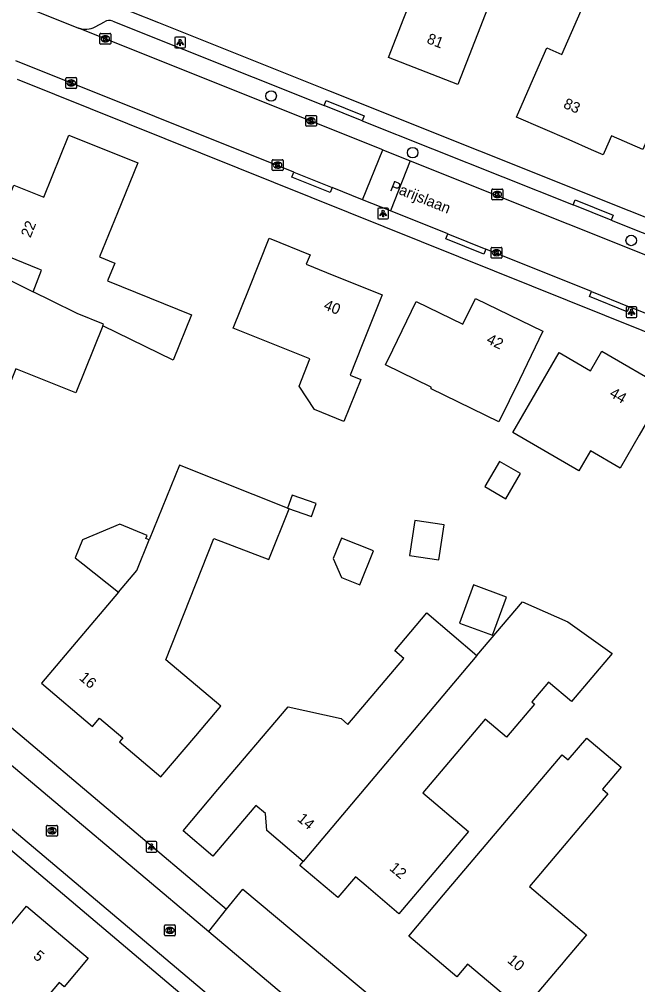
# Model space of a CAD drawing. Extents: x 157767 to 159171, y 387842 to 389425.
# Drawn here: x 158360.8 to 158418.2, y 388835.7 to 388925.3 of the extents above; entities that cross this region are included whole.
import ezdxf

# ---------------------------------------------------------------- set-up
doc = ezdxf.new("R2010")
doc.units = 0
for name, color, linetype in [('IMGEO_Boom', 7, 'Continuous'), ('IMGEO_Kolk', 7, 'Continuous'), ('IMGEO_Lichtpunt', 7, 'Continuous'), ('IMGEO_Muur', 7, 'Continuous'), ('IMGEO_Openbare_ruimte_label', 7, 'Continuous'), ('IMGEO_Pand', 7, 'Continuous'), ('IMGEO_Pand_nummerreeks', 7, 'Continuous'), ('IMGEO_Rijbaan_lokaal_open', 7, 'Continuous'), ('IMGEO_Voetpad_open', 7, 'Continuous')]:
    doc.layers.add(name, color=color, linetype=linetype)

msp = doc.modelspace()

# ---------------------------------------------------------------- linework, layer by layer
at = {"layer": 'IMGEO_Boom'}
for centre in [(158384.194, 388918.152), (158397.331, 388912.894), (158417.608, 388904.75)]:
    msp.add_circle(centre, 0.489, dxfattribs=at)
at = {"layer": 'IMGEO_Kolk'}
for p, q in [((158368.308, 388923.029), (158368.308, 388923.881)), ((158368.383, 388923.955), (158369.235, 388923.955)), ((158368.796, 388923.735), (158368.821, 388923.735)), ((158369.309, 388923.881), (158369.309, 388923.029)), ((158369.235, 388922.955), (158368.383, 388922.955)), ((158368.819, 388923.175), (158368.794, 388923.175)), ((158365.141, 388918.933), (158365.141, 388919.785)), ((158365.216, 388919.859), (158366.068, 388919.859)), ((158365.629, 388919.639), (158365.654, 388919.639)), ((158366.142, 388919.785), (158366.142, 388918.933)), ((158366.068, 388918.859), (158365.216, 388918.859)), ((158365.652, 388919.079), (158365.627, 388919.079)), ((158387.4, 388915.42), (158387.4, 388916.272)), ((158387.475, 388916.346), (158388.327, 388916.346)), ((158387.888, 388916.126), (158387.913, 388916.126)), ((158388.401, 388916.272), (158388.401, 388915.42)), ((158388.327, 388915.346), (158387.475, 388915.346)), ((158387.911, 388915.566), (158387.886, 388915.566)), ((158384.294, 388911.315), (158384.294, 388912.167)), ((158384.369, 388912.241), (158385.221, 388912.241)), ((158385.295, 388912.167), (158385.295, 388911.315)), ((158385.221, 388911.241), (158384.369, 388911.241)), ((158384.805, 388911.461), (158384.78, 388911.461)), ((158384.782, 388912.021), (158384.807, 388912.021)), ((158404.683, 388908.592), (158404.683, 388909.444)), ((158404.758, 388909.518), (158405.61, 388909.518)), ((158405.684, 388909.444), (158405.684, 388908.592)), ((158405.61, 388908.518), (158404.758, 388908.518)), ((158405.194, 388908.738), (158405.169, 388908.738)), ((158405.171, 388909.298), (158405.196, 388909.298)), ((158404.607, 388903.185), (158404.607, 388904.037)), ((158404.682, 388904.111), (158405.534, 388904.111)), ((158405.608, 388904.037), (158405.608, 388903.185)), ((158405.118, 388903.331), (158405.093, 388903.331)), ((158405.095, 388903.891), (158405.12, 388903.891)), ((158405.534, 388903.111), (158404.682, 388903.111)), ((158363.359, 388849.574), (158363.359, 388850.426)), ((158363.434, 388850.5), (158364.286, 388850.5)), ((158364.36, 388850.426), (158364.36, 388849.574)), ((158364.286, 388849.5), (158363.434, 388849.5)), ((158363.87, 388849.72), (158363.845, 388849.72)), ((158363.847, 388850.28), (158363.872, 388850.28)), ((158374.297, 388840.333), (158374.297, 388841.185)), ((158374.372, 388841.259), (158375.224, 388841.259)), ((158374.808, 388840.479), (158374.783, 388840.479)), ((158374.785, 388841.039), (158374.81, 388841.039)), ((158375.298, 388841.185), (158375.298, 388840.333)), ((158375.224, 388840.259), (158374.372, 388840.259))]:
    msp.add_line(p, q, dxfattribs=at)
for points in [[(158368.308, 388923.029), (158368.308, 388923.881)], [(158368.383, 388923.955), (158369.235, 388923.955)], [(158369.309, 388923.881), (158369.309, 388923.029)], [(158369.235, 388922.955), (158368.383, 388922.955)], [(158368.629, 388923.655), (158368.752, 388923.655), (158368.752, 388923.504), (158368.882, 388923.655), (158369.046, 388923.655), (158368.9, 388923.504), (158369.053, 388923.255), (158368.901, 388923.255), (158368.816, 388923.419), (158368.752, 388923.352), (158368.752, 388923.255), (158368.629, 388923.255), (158368.629, 388923.655)], [(158365.141, 388918.933), (158365.141, 388919.785)], [(158365.216, 388919.859), (158366.068, 388919.859)], [(158365.462, 388919.559), (158365.585, 388919.559), (158365.585, 388919.408), (158365.715, 388919.559), (158365.879, 388919.559), (158365.733, 388919.408), (158365.886, 388919.159), (158365.734, 388919.159), (158365.649, 388919.323), (158365.585, 388919.256), (158365.585, 388919.159), (158365.462, 388919.159), (158365.462, 388919.559)], [(158366.142, 388919.785), (158366.142, 388918.933)], [(158366.068, 388918.859), (158365.216, 388918.859)], [(158387.4, 388915.42), (158387.4, 388916.272)], [(158387.475, 388916.346), (158388.327, 388916.346)], [(158387.721, 388916.046), (158387.844, 388916.046), (158387.844, 388915.895), (158387.974, 388916.046), (158388.138, 388916.046), (158387.992, 388915.895), (158388.145, 388915.646), (158387.993, 388915.646), (158387.908, 388915.81), (158387.844, 388915.743), (158387.844, 388915.646), (158387.721, 388915.646), (158387.721, 388916.046)], [(158388.401, 388916.272), (158388.401, 388915.42)], [(158388.327, 388915.346), (158387.475, 388915.346)], [(158384.294, 388911.315), (158384.294, 388912.167)], [(158384.369, 388912.241), (158385.221, 388912.241)], [(158385.295, 388912.167), (158385.295, 388911.315)], [(158385.221, 388911.241), (158384.369, 388911.241)], [(158384.615, 388911.941), (158384.738, 388911.941), (158384.738, 388911.79), (158384.868, 388911.941), (158385.032, 388911.941), (158384.886, 388911.79), (158385.039, 388911.541), (158384.887, 388911.541), (158384.802, 388911.705), (158384.738, 388911.638), (158384.738, 388911.541), (158384.615, 388911.541), (158384.615, 388911.941)], [(158404.683, 388908.592), (158404.683, 388909.444)], [(158404.758, 388909.518), (158405.61, 388909.518)], [(158405.684, 388909.444), (158405.684, 388908.592)], [(158405.61, 388908.518), (158404.758, 388908.518)], [(158405.004, 388909.218), (158405.127, 388909.218), (158405.127, 388909.067), (158405.257, 388909.218), (158405.421, 388909.218), (158405.275, 388909.067), (158405.428, 388908.818), (158405.276, 388908.818), (158405.191, 388908.982), (158405.127, 388908.915), (158405.127, 388908.818), (158405.004, 388908.818), (158405.004, 388909.218)], [(158404.607, 388903.185), (158404.607, 388904.037)], [(158404.682, 388904.111), (158405.534, 388904.111)], [(158405.608, 388904.037), (158405.608, 388903.185)], [(158404.928, 388903.811), (158405.051, 388903.811), (158405.051, 388903.66), (158405.181, 388903.811), (158405.345, 388903.811), (158405.199, 388903.66), (158405.352, 388903.411), (158405.2, 388903.411), (158405.115, 388903.575), (158405.051, 388903.508), (158405.051, 388903.411), (158404.928, 388903.411), (158404.928, 388903.811)], [(158405.534, 388903.111), (158404.682, 388903.111)], [(158363.359, 388849.574), (158363.359, 388850.426)], [(158363.434, 388850.5), (158364.286, 388850.5)], [(158364.36, 388850.426), (158364.36, 388849.574)], [(158364.286, 388849.5), (158363.434, 388849.5)], [(158363.68, 388850.2), (158363.803, 388850.2), (158363.803, 388850.049), (158363.933, 388850.2), (158364.097, 388850.2), (158363.951, 388850.049), (158364.104, 388849.8), (158363.952, 388849.8), (158363.867, 388849.964), (158363.803, 388849.897), (158363.803, 388849.8), (158363.68, 388849.8), (158363.68, 388850.2)], [(158374.297, 388840.333), (158374.297, 388841.185)], [(158374.372, 388841.259), (158375.224, 388841.259)], [(158374.618, 388840.959), (158374.741, 388840.959), (158374.741, 388840.808), (158374.871, 388840.959), (158375.035, 388840.959), (158374.889, 388840.808), (158375.042, 388840.559), (158374.89, 388840.559), (158374.805, 388840.723), (158374.741, 388840.656), (158374.741, 388840.559), (158374.618, 388840.559), (158374.618, 388840.959)], [(158375.298, 388841.185), (158375.298, 388840.333)], [(158375.224, 388840.259), (158374.372, 388840.259)]]:
    msp.add_lwpolyline(points, dxfattribs=at)
for centre, start, end in [((158368.385, 388923.879), 91.55205, 178.44795), ((158368.385, 388923.879), 91.55205, 178.44795), ((158369.233, 388923.879), 1.55205, 88.44795), ((158369.233, 388923.879), 1.55205, 88.44795), ((158368.385, 388923.031), 181.55205, 268.44795), ((158368.385, 388923.031), 181.55205, 268.44795), ((158369.233, 388923.031), 271.55205, 358.44795), ((158369.233, 388923.031), 271.55205, 358.44795), ((158365.218, 388919.783), 91.55205, 178.44795), ((158365.218, 388919.783), 91.55205, 178.44795), ((158366.066, 388919.783), 1.55205, 88.44795), ((158366.066, 388919.783), 1.55205, 88.44795), ((158365.218, 388918.935), 181.55205, 268.44795), ((158365.218, 388918.935), 181.55205, 268.44795), ((158366.066, 388918.935), 271.55205, 358.44795), ((158366.066, 388918.935), 271.55205, 358.44795), ((158387.477, 388916.27), 91.55205, 178.44795), ((158387.477, 388916.27), 91.55205, 178.44795), ((158388.325, 388916.27), 1.55205, 88.44795), ((158388.325, 388916.27), 1.55205, 88.44795), ((158387.477, 388915.422), 181.55205, 268.44795), ((158387.477, 388915.422), 181.55205, 268.44795), ((158388.325, 388915.422), 271.55205, 358.44795), ((158388.325, 388915.422), 271.55205, 358.44795), ((158384.371, 388912.165), 91.55205, 178.44795), ((158384.371, 388912.165), 91.55205, 178.44795), ((158385.219, 388912.165), 1.55205, 88.44795), ((158385.219, 388912.165), 1.55205, 88.44795), ((158384.371, 388911.317), 181.55205, 268.44795), ((158384.371, 388911.317), 181.55205, 268.44795), ((158385.219, 388911.317), 271.55205, 358.44795), ((158385.219, 388911.317), 271.55205, 358.44795), ((158404.76, 388909.442), 91.55205, 178.44795), ((158404.76, 388909.442), 91.55205, 178.44795), ((158405.608, 388909.442), 1.55205, 88.44795), ((158405.608, 388909.442), 1.55205, 88.44795), ((158404.76, 388908.594), 181.55205, 268.44795), ((158404.76, 388908.594), 181.55205, 268.44795), ((158405.608, 388908.594), 271.55205, 358.44795), ((158405.608, 388908.594), 271.55205, 358.44795), ((158404.684, 388904.035), 91.55205, 178.44795), ((158404.684, 388904.035), 91.55205, 178.44795), ((158405.532, 388904.035), 1.55205, 88.44795), ((158405.532, 388904.035), 1.55205, 88.44795), ((158404.684, 388903.187), 181.55205, 268.44795), ((158404.684, 388903.187), 181.55205, 268.44795), ((158405.532, 388903.187), 271.55205, 358.44795), ((158405.532, 388903.187), 271.55205, 358.44795), ((158363.436, 388850.424), 91.55205, 178.44795), ((158363.436, 388850.424), 91.55205, 178.44795), ((158364.284, 388850.424), 1.55205, 88.44795), ((158364.284, 388850.424), 1.55205, 88.44795), ((158363.436, 388849.576), 181.55205, 268.44795), ((158363.436, 388849.576), 181.55205, 268.44795), ((158364.284, 388849.576), 271.55205, 358.44795), ((158364.284, 388849.576), 271.55205, 358.44795), ((158374.374, 388841.183), 91.55205, 178.44795), ((158374.374, 388841.183), 91.55205, 178.44795), ((158375.222, 388841.183), 1.55205, 88.44795), ((158375.222, 388841.183), 1.55205, 88.44795), ((158374.374, 388840.335), 181.55205, 268.44795), ((158374.374, 388840.335), 181.55205, 268.44795), ((158375.222, 388840.335), 271.55205, 358.44795), ((158375.222, 388840.335), 271.55205, 358.44795)]:
    msp.add_arc(centre, 0.0765, start, end, dxfattribs=at)
for centre, major_axis, ratio, start_param, end_param in [((158368.795, 388923.455), (-0.387, 0.002), 0.722429, 4.712389, 7.853982), ((158368.82, 388923.455), (-0.39, 0.002), 0.717154, 1.570796, 4.712389), ((158365.628, 388919.359), (-0.387, 0.002), 0.722429, 4.712389, 7.853982), ((158365.653, 388919.359), (-0.39, 0.002), 0.717154, 1.570796, 4.712389), ((158387.887, 388915.846), (-0.387, 0.002), 0.722429, 4.712389, 7.853982), ((158387.912, 388915.846), (-0.39, 0.002), 0.717154, 1.570796, 4.712389), ((158384.781, 388911.741), (-0.387, 0.002), 0.722429, 4.712389, 7.853982), ((158384.806, 388911.741), (-0.39, 0.002), 0.717154, 1.570796, 4.712389), ((158405.17, 388909.018), (-0.387, 0.002), 0.722429, 4.712389, 7.853982), ((158405.195, 388909.018), (-0.39, 0.002), 0.717154, 1.570796, 4.712389), ((158405.094, 388903.611), (-0.387, 0.002), 0.722429, 4.712389, 7.853982), ((158405.119, 388903.611), (-0.39, 0.002), 0.717154, 1.570796, 4.712389), ((158363.846, 388850), (-0.387, 0.002), 0.722429, 4.712389, 7.853982), ((158363.871, 388850), (-0.39, 0.002), 0.717154, 1.570796, 4.712389), ((158374.784, 388840.759), (-0.387, 0.002), 0.722429, 4.712389, 7.853982), ((158374.809, 388840.759), (-0.39, 0.002), 0.717154, 1.570796, 4.712389)]:
    msp.add_ellipse(centre, major_axis=major_axis, ratio=ratio, start_param=start_param, end_param=end_param, dxfattribs=at)
at = {"layer": 'IMGEO_Lichtpunt'}
for p, q in [((158375.245, 388923.507), (158375.245, 388922.7)), ((158375.245, 388923.507), (158375.245, 388922.7)), ((158376.147, 388923.602), (158375.339, 388923.602)), ((158376.147, 388923.602), (158375.339, 388923.602)), ((158376.241, 388922.7), (158376.241, 388923.507)), ((158376.241, 388922.7), (158376.241, 388923.507)), ((158375.339, 388922.606), (158376.147, 388922.606)), ((158375.339, 388922.606), (158376.147, 388922.606)), ((158394.082, 388907.654), (158394.082, 388906.847)), ((158394.082, 388907.654), (158394.082, 388906.847)), ((158394.984, 388907.749), (158394.176, 388907.749)), ((158394.984, 388907.749), (158394.176, 388907.749)), ((158395.078, 388906.847), (158395.078, 388907.654)), ((158395.078, 388906.847), (158395.078, 388907.654)), ((158394.176, 388906.753), (158394.984, 388906.753)), ((158394.176, 388906.753), (158394.984, 388906.753)), ((158417.133, 388898.5), (158417.133, 388897.693)), ((158417.133, 388898.5), (158417.133, 388897.693)), ((158418.035, 388898.595), (158417.227, 388898.595)), ((158418.035, 388898.595), (158417.227, 388898.595)), ((158418.129, 388897.693), (158418.129, 388898.5)), ((158418.129, 388897.693), (158418.129, 388898.5)), ((158417.227, 388897.599), (158418.035, 388897.599)), ((158417.227, 388897.599), (158418.035, 388897.599)), ((158372.599, 388848.905), (158372.599, 388848.098)), ((158372.599, 388848.905), (158372.599, 388848.098)), ((158373.501, 388849), (158372.693, 388849)), ((158373.501, 388849), (158372.693, 388849)), ((158373.595, 388848.098), (158373.595, 388848.905)), ((158373.595, 388848.098), (158373.595, 388848.905)), ((158372.693, 388848.004), (158373.501, 388848.004)), ((158372.693, 388848.004), (158373.501, 388848.004))]:
    msp.add_line(p, q, dxfattribs=at)
for points in [[(158375.619, 388923.171), (158375.658, 388923.143), (158375.47, 388922.881), (158375.432, 388922.908), (158375.619, 388923.171)], [(158375.721, 388923.123), (158375.768, 388923.123), (158375.768, 388922.801), (158375.721, 388922.801), (158375.721, 388923.123)], [(158375.831, 388923.143), (158375.869, 388923.17), (158376.056, 388922.908), (158376.017, 388922.88), (158375.831, 388923.143)], [(158394.456, 388907.318), (158394.495, 388907.29), (158394.307, 388907.028), (158394.269, 388907.055), (158394.456, 388907.318)], [(158394.558, 388907.27), (158394.605, 388907.27), (158394.605, 388906.948), (158394.558, 388906.948), (158394.558, 388907.27)], [(158394.668, 388907.29), (158394.706, 388907.317), (158394.893, 388907.055), (158394.854, 388907.027), (158394.668, 388907.29)], [(158417.507, 388898.164), (158417.546, 388898.136), (158417.358, 388897.874), (158417.32, 388897.901), (158417.507, 388898.164)], [(158417.609, 388898.116), (158417.656, 388898.116), (158417.656, 388897.794), (158417.609, 388897.794), (158417.609, 388898.116)], [(158417.719, 388898.136), (158417.757, 388898.163), (158417.944, 388897.901), (158417.905, 388897.873), (158417.719, 388898.136)], [(158372.973, 388848.569), (158373.012, 388848.541), (158372.824, 388848.279), (158372.786, 388848.306), (158372.973, 388848.569)], [(158373.075, 388848.521), (158373.122, 388848.521), (158373.122, 388848.199), (158373.075, 388848.199), (158373.075, 388848.521)], [(158373.185, 388848.541), (158373.223, 388848.568), (158373.41, 388848.306), (158373.371, 388848.278), (158373.185, 388848.541)]]:
    msp.add_lwpolyline(points, dxfattribs=at)
for centre in [(158375.744, 388923.305), (158394.581, 388907.452), (158417.632, 388898.298), (158373.098, 388848.703)]:
    msp.add_circle(centre, 0.0994, dxfattribs=at)
for centre, start, end in [((158375.339, 388923.507), 90, 180), ((158375.339, 388923.507), 90, 180), ((158376.147, 388923.507), 0, 90), ((158376.147, 388923.507), 0, 90), ((158375.339, 388922.7), 180, 270), ((158375.339, 388922.7), 180, 270), ((158376.147, 388922.7), 270, 0), ((158376.147, 388922.7), 270, 360), ((158394.176, 388907.654), 90, 180), ((158394.176, 388907.654), 90, 180), ((158394.984, 388907.654), 0, 90), ((158394.984, 388907.654), 0, 90), ((158394.176, 388906.847), 180, 270), ((158394.176, 388906.847), 180, 270), ((158394.984, 388906.847), 270, 0), ((158394.984, 388906.847), 270, 360), ((158417.227, 388898.5), 90, 180), ((158417.227, 388898.5), 90, 180), ((158418.035, 388898.5), 0, 90), ((158418.035, 388898.5), 0, 90), ((158417.227, 388897.693), 180, 270), ((158417.227, 388897.693), 180, 270), ((158418.035, 388897.693), 270, 0), ((158418.035, 388897.693), 270, 360), ((158372.693, 388848.905), 90, 180), ((158372.693, 388848.905), 90, 180), ((158373.501, 388848.905), 0, 90), ((158373.501, 388848.905), 0, 90), ((158372.693, 388848.098), 180, 270), ((158372.693, 388848.098), 180, 270), ((158373.501, 388848.098), 270, 0), ((158373.501, 388848.098), 270, 360)]:
    msp.add_arc(centre, 0.0946, start, end, dxfattribs=at)
at = {"layer": 'IMGEO_Muur'}
msp.add_lwpolyline([(158373.729, 388924.966), (158389.527, 388918.66)], dxfattribs=at)
at = {"layer": 'IMGEO_Pand'}
for points in [[(158403.341, 388923.886), (158401.53, 388919.225), (158395.096, 388921.726), (158396.514, 388925.375), (158397.082, 388926.837), (158394.36, 388927.895), (158396.171, 388932.556), (158397.306, 388935.476), (158402.888, 388933.307), (158401.566, 388929.906), (158405.141, 388928.517), (158403.341, 388923.886)], [(158418.682, 388913.189), (158415.767, 388914.461), (158415.087, 388912.903), (158414.996, 388912.695), (158413.915, 388913.167), (158411.836, 388914.074), (158406.971, 388916.197), (158408.971, 388920.78), (158409.769, 388922.608), (158411.179, 388921.992), (158414.633, 388929.907), (158415.158, 388929.678), (158419.74, 388927.679), (158419.322, 388926.72), (158423.745, 388924.79), (158418.682, 388913.189)], [(158362.121, 388900), (158362.899, 388901.981), (158362.566, 388902.116), (158357.932, 388903.995), (158360.322, 388909.887), (158363.1, 388908.761), (158365.436, 388914.524), (158371.81, 388911.94), (158369.932, 388907.307), (158368.278, 388903.228), (158369.687, 388902.657), (158369.024, 388901.021), (158376.816, 388897.862), (158375.11, 388893.652), (158368.587, 388896.84)], [(158392.646, 388895.072), (158391.517, 388892.26), (158392.508, 388891.862), (158390.946, 388887.971), (158388.204, 388889.072), (158386.786, 388891.249), (158387.792, 388893.756), (158380.676, 388896.613), (158382.16, 388900.31), (158384.023, 388904.95), (158387.808, 388903.431), (158387.452, 388902.544), (158389.346, 388901.784), (158394.509, 388899.711), (158392.646, 388895.072)], [(158368.587, 388896.84), (158366.06, 388890.609), (158363.599, 388891.607), (158360.515, 388892.857), (158357.914, 388886.444), (158355.909, 388887.257), (158351.275, 388889.135), (158352.818, 388892.941), (158353.817, 388895.405), (158352.436, 388895.965), (158353.8, 388899.33), (158354.245, 388899.15), (158357.846, 388897.689), (158359.342, 388901.378), (158362.121, 388900)], [(158368.587, 388896.84), (158368.646, 388896.986), (158366.185, 388897.984), (158363.822, 388899.156), (158362.121, 388900)], [(158407.226, 388891.829), (158405.316, 388887.915), (158399.048, 388890.974), (158399.035, 388891.157), (158394.802, 388893.223), (158395.473, 388894.598), (158397.666, 388899.091), (158401.981, 388896.985), (158403.15, 388899.381), (158409.419, 388896.322), (158407.226, 388891.829)], [(158406.621, 388886.924), (158408.413, 388890.018), (158410.919, 388894.344), (158413.823, 388892.662), (158414.877, 388894.482), (158420.864, 388891.014), (158418.359, 388886.688), (158416.588, 388883.63), (158413.827, 388885.229), (158412.752, 388883.373), (158406.621, 388886.924)], [(158370.033, 388872.139), (158366.108, 388867.503), (158362.877, 388863.687), (158367.621, 388859.67), (158368.273, 388860.439), (158370.432, 388858.611), (158370.121, 388858.245), (158373.961, 388854.993), (158377.192, 388858.809), (158379.516, 388861.554), (158374.436, 388865.855), (158378.885, 388877.1), (158383.965, 388875.164), (158385.852, 388879.85), (158375.689, 388883.914), (158372.875, 388876.981)], [(158404.038, 388881.921), (158405.981, 388880.796), (158407.334, 388883.131), (158405.39, 388884.256), (158404.038, 388881.921)], [(158385.72, 388879.927), (158387.936, 388879.137), (158388.367, 388880.347), (158386.151, 388881.137), (158385.72, 388879.927)], [(158372.875, 388876.981), (158372.57, 388877.104), (158372.69, 388877.398), (158370.139, 388878.433), (158366.679, 388876.988), (158366, 388875.315), (158366.712, 388874.754), (158370.033, 388872.139)], [(158397.04, 388875.525), (158399.757, 388875.12), (158400.239, 388878.36), (158397.522, 388878.764), (158397.04, 388875.525)], [(158370.033, 388872.139), (158371.717, 388874.128), (158372.875, 388876.981)], [(158389.95, 388875.239), (158390.733, 388873.488), (158392.433, 388872.808), (158393.69, 388875.951), (158390.711, 388877.142), (158389.95, 388875.239)], [(158401.688, 388869.265), (158404.728, 388868.15), (158406.024, 388871.681), (158402.984, 388872.797), (158401.688, 388869.265)], [(158403.296, 388866.267), (158407.505, 388871.24), (158411.726, 388869.366), (158415.833, 388866.445), (158412.05, 388861.976), (158409.918, 388863.782), (158408.376, 388861.961), (158408.623, 388861.752), (158406.025, 388858.684), (158404.061, 388860.346), (158398.275, 388853.513), (158402.507, 388849.93), (158399.286, 388846.126), (158396.055, 388842.309), (158392.999, 388844.897), (158392.007, 388845.737), (158390.37, 388843.803), (158386.85, 388846.782), (158387.171, 388847.161)], [(158387.171, 388847.161), (158383.796, 388850.019), (158383.664, 388851.601), (158382.773, 388852.355), (158382.048, 388851.499), (158378.795, 388847.657), (158376.032, 388849.997), (158379.263, 388853.813), (158385.763, 388861.491), (158390.689, 388860.397), (158391.324, 388859.86), (158396.508, 388865.983), (158395.662, 388866.7), (158398.636, 388870.212), (158403.296, 388866.267)], [(158403.296, 388866.267), (158387.171, 388847.161)], [(158411.193, 388857.042), (158411.756, 388856.565), (158413.48, 388858.601), (158416.676, 388855.895), (158414.952, 388853.859), (158415.452, 388853.436), (158408.156, 388844.818), (158413.449, 388840.336), (158411.397, 388837.913), (158411.286, 388837.781), (158410.737, 388837.133), (158407.505, 388833.317), (158406.704, 388833.996), (158402.428, 388837.616), (158401.433, 388836.441), (158396.959, 388840.229), (158400.19, 388844.046), (158411.193, 388857.042)], [(158350.41, 388838.675), (158353.632, 388842.497), (158356.232, 388840.305), (158356.489, 388840.611), (158359.184, 388840.863), (158359.49, 388840.605), (158361.508, 388842.999), (158367.226, 388838.179), (158364.997, 388835.534), (158364.525, 388835.931), (158360.033, 388830.602), (158354.997, 388834.847), (158352.664, 388832.079), (158348.096, 388835.93), (158350.41, 388838.675)]]:
    msp.add_lwpolyline(points, dxfattribs=at)
at = {"layer": 'IMGEO_Rijbaan_lokaal_open'}
for points in [[(158362.397, 388926.017), (158366.308, 388924.453)], [(158394.549, 388913.169), (158366.308, 388924.453)], [(158386.308, 388911.076), (158360.516, 388921.412)], [(158392.686, 388908.52), (158394.549, 388913.169)], [(158394.549, 388913.169), (158397.107, 388912.146)], [(158397.107, 388912.146), (158395.27, 388907.484)], [(158397.107, 388912.146), (158426.361, 388900.457)], [(158386.308, 388911.076), (158389.85, 388909.656)], [(158392.686, 388908.52), (158389.85, 388909.656)], [(158395.27, 388907.484), (158392.686, 388908.52)], [(158400.59, 388905.352), (158395.27, 388907.484)], [(158400.59, 388905.352), (158404.114, 388903.94)], [(158413.91, 388900.014), (158404.114, 388903.94)], [(158413.91, 388900.014), (158417.431, 388898.603)], [(158425.554, 388895.346), (158417.431, 388898.603)], [(158336.262, 388882.544), (158336.992, 388875.515), (158378.406, 388840.652)], [(158381.97, 388829.646), (158381.763, 388831.905), (158337.558, 388869.174), (158337.444, 388869.038)], [(158380.059, 388842.72), (158381.57, 388844.575), (158404.311, 388825.558), (158402.965, 388824.025)], [(158378.406, 388840.652), (158380.059, 388842.72)], [(158378.406, 388840.652), (158391.285, 388829.811), (158390.3, 388828.682), (158390.41, 388828.593)]]:
    msp.add_lwpolyline(points, dxfattribs=at)
at = {"layer": 'IMGEO_Voetpad_open'}
for points in [[(158363.726, 388928.958), (158373.729, 388924.966), (158389.527, 388918.66), (158431.408, 388901.943)], [(158367.869, 388924.573), (158368.746, 388925.041)], [(158369.49, 388925.089), (158389.102, 388917.268)], [(158469.478, 388863.669), (158460.644, 388870.19), (158437.126, 388887.55), (158432.881, 388890.304), (158425.397, 388893.675), (158360.644, 388919.668)], [(158358.095, 388918.489), (158347.339, 388891.858), (158336.759, 388879.281), (158348.603, 388869.307), (158359.688, 388859.921), (158380.059, 388842.72)], [(158389.102, 388917.268), (158389.287, 388917.732), (158392.814, 388916.325), (158392.629, 388915.861)], [(158392.629, 388915.861), (158389.102, 388917.268)], [(158392.629, 388915.861), (158412.216, 388908.05)], [(158389.85, 388909.656), (158389.664, 388909.192), (158386.122, 388910.612), (158386.308, 388911.076)], [(158412.216, 388908.05), (158412.401, 388908.514), (158415.946, 388907.1), (158415.761, 388906.636)], [(158415.761, 388906.636), (158412.216, 388908.05)], [(158415.761, 388906.636), (158424.519, 388903.143)], [(158404.114, 388903.94), (158403.929, 388903.476), (158400.405, 388904.888), (158400.59, 388905.352)], [(158417.431, 388898.603), (158417.246, 388898.14), (158413.725, 388899.551), (158413.91, 388900.014)], [(158381.97, 388829.646), (158336.583, 388868.029)]]:
    msp.add_lwpolyline(points, dxfattribs=at)
for centre, radius, start, end in [((158369.169, 388924.273), 0.877, 68.54261, 118.84016), ((158366.954, 388926.265), 1.924, 250.38471, 298.40709)]:
    msp.add_arc(centre, radius, start, end, dxfattribs=at)

# ---------------------------------------------------------------- texts
at = {"layer": 'IMGEO_Openbare_ruimte_label'}
msp.add_text('Parijslaan', height=1, rotation=338.15602, dxfattribs=at).set_placement((158395.143, 388909.403))
at = {"layer": 'IMGEO_Pand_nummerreeks'}
for s, rotation, p in [('81', 338.75809, (158398.561, 388923.082)), ('83', 336.4242, (158411.234, 388917.087)), ('22', 67.91842, (158361.855, 388904.939)), ('40', 338.12447, (158388.994, 388898.39)), ('42', 333.98963, (158404.101, 388895.267)), ('44', 329.91822, (158415.512, 388890.324)), ('16', 319.74399, (158366.316, 388864.077)), ('14', 319.74158, (158386.551, 388850.988)), ('12', 319.73826, (158395.096, 388846.423)), ('5', 319.87072, (158362.043, 388838.259)), ('10', 319.74399, (158406.037, 388837.863))]:
    msp.add_text(s, height=1, rotation=rotation, dxfattribs=at).set_placement(p)

doc.saveas('drawing.dxf')
